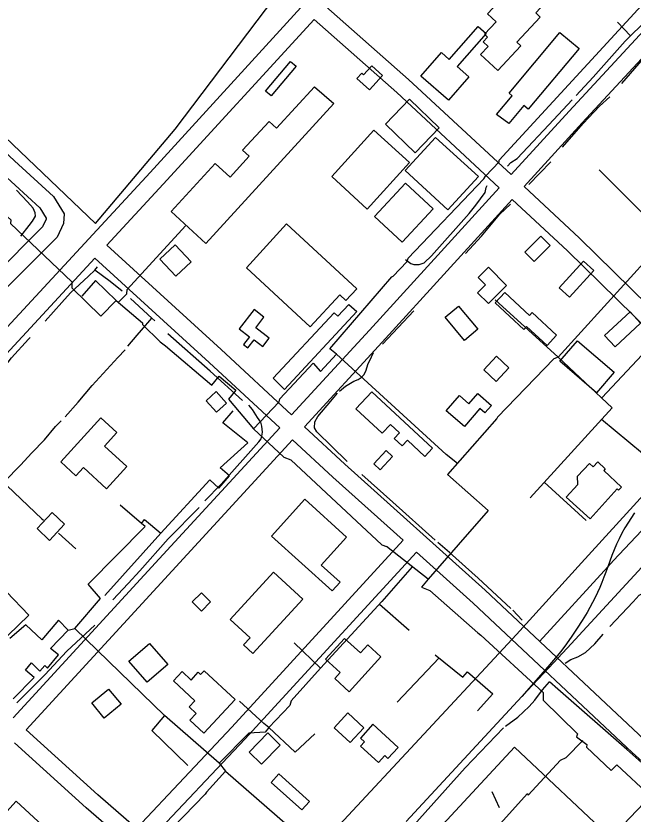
# Model space of a CAD drawing. Extents: x 3355677 to 3393573, y 612928 to 638357.
# Drawn here: x 3383360 to 3384413, y 619180 to 620542 of the extents above; entities that cross this region are included whole.
import ezdxf

# ---------------------------------------------------------------- set-up
doc = ezdxf.new("R2010")
doc.units = 0
for name, color, linetype in [('V-BLDG-OTLN', 7, 'Continuous'), ('V-RAIL-TRAK', 7, 'Continuous'), ('V-ROAD-CNTR', 7, 'Continuous'), ('V-SITE-OTLN', 7, 'Continuous'), ('V-TOPO-SHOR', 7, 'Continuous'), ('V-UTIL-LINE', 7, 'Continuous')]:
    doc.layers.add(name, color=color, linetype=linetype)

msp = doc.modelspace()

# ---------------------------------------------------------------- linework, layer by layer
at = {"layer": 'V-BLDG-OTLN'}
for points in [[(3384164.5, 620546.3), (3384260.6, 620648.9), (3384303.7, 620608.5), (3384246.9, 620547.7), (3384254.7, 620540.3), (3384214.7, 620497.6), (3384221.3, 620491.3), (3384182, 620449.3), (3384152.9, 620476.6), (3384165.5, 620490.1), (3384157.1, 620498), (3384164.7, 620506.1), (3384159.4, 620511.1), (3384179.5, 620532.6)], [(3384097.8, 620398.6), (3384051, 620439.6), (3384086.2, 620479.8), (3384099.4, 620468.2), (3384148.6, 620524.4), (3384162.3, 620512.4), (3384112.9, 620455.9), (3384132.8, 620438.5)], [(3384179.8, 620374.4), (3384206.5, 620406.2), (3384201.4, 620410.5), (3384288.2, 620514), (3384320.9, 620486.6), (3384234.2, 620383.2), (3384226.8, 620389.4), (3384201, 620358.7)], [(3383785.7, 620414.2), (3383828.6, 620464.9), (3383838.3, 620456.7), (3383795.4, 620406)], [(3383941.8, 620435.7), (3383963.2, 620416.2), (3383985.6, 620440.7), (3383967.3, 620457.3), (3383953.2, 620441.8), (3383950, 620444.7)], [(3383902.1, 620393.1), (3383683.9, 620154.2), (3383624.5, 620208.5), (3383699.6, 620290.7), (3383725.2, 620267.3), (3383757.8, 620303), (3383746.7, 620313.2), (3383791.7, 620362.4), (3383804.6, 620350.6), (3383869.4, 620421.6)], [(3383990.5, 620357.6), (3384041.3, 620308.9), (3384082.4, 620351.6), (3384031.7, 620400.4)], [(3383898.7, 620268.3), (3383970.5, 620347.5), (3384031.5, 620292.2), (3383959.4, 620212.6)], [(3384075.9, 620335.2), (3384149, 620268.3), (3384097, 620211.4), (3384023.9, 620278.4)], [(3384071.8, 620213.3), (3384018.8, 620156.3), (3383971.8, 620200.1), (3384024.8, 620257.1)], [(3383821.6, 620187.8), (3383941.7, 620076.9), (3383923, 620056.8), (3383912.7, 620066.3), (3383862.2, 620011.6), (3383753.2, 620112.3)], [(3384255.9, 620166.4), (3384228.6, 620139.1), (3384244.2, 620123.5), (3384271.5, 620150.8)], [(3383631.7, 620151.8), (3383658.8, 620122.7), (3383632.4, 620098.1), (3383605.3, 620127.2)], [(3384310.5, 620104), (3384287.1, 620078.6), (3384304.4, 620062.6), (3384346, 620107.7), (3384328.7, 620123.7)], [(3384166.1, 620113.8), (3384148.6, 620096.2), (3384161.3, 620083.5), (3384147.6, 620069.9), (3384166.1, 620051.3), (3384197.3, 620082.5)], [(3384226.4, 620007.4), (3384177.7, 620052.6), (3384194.2, 620070.3), (3384236.3, 620031.1), (3384241, 620036.2), (3384282.7, 619997.5), (3384266.3, 619979.8), (3384231.1, 620012.5)], [(3383740.8, 620008.4), (3383758.4, 619994.7), (3383748.3, 619981.8), (3383755.8, 619975.9), (3383766.6, 619989.7), (3383781.1, 619978.3), (3383792.1, 619992.4), (3383769.2, 620010.1), (3383783.1, 620028), (3383766.2, 620041.1)], [(3383818.2, 619905), (3383798.8, 619924.2), (3383902.9, 620035.7), (3383909.3, 620029.7), (3383928, 620049.6), (3383941.8, 620037.9)], [(3384125.6, 619988.6), (3384092.5, 620028.1), (3384115.3, 620047.2), (3384148.4, 620007.7)], [(3384364.6, 619997.1), (3384408, 620037.4), (3384425.9, 620018.1), (3384382.5, 619977.8)], [(3384318.3, 619988), (3384380.6, 619934.4), (3384350.5, 619899.3), (3384288.1, 619952.9)], [(3384158.3, 619938.2), (3384179.8, 619961.6), (3384201.2, 619942), (3384179.7, 619918.6)], [(3383684.2, 619885.5), (3383701.8, 619866), (3383719.2, 619881.7), (3383701.7, 619901.2)], [(3383967.2, 619900.8), (3384070.5, 619804.5), (3384057.5, 619790.6), (3384027.9, 619818.2), (3384019, 619808.6), (3384005.5, 619821.2), (3384014.2, 619830.6), (3383998.8, 619845), (3383984.8, 619830), (3383940.1, 619871.7)], [(3384094.3, 619868.3), (3384116.9, 619894.4), (3384132.8, 619880.5), (3384147.9, 619897.9), (3384171.2, 619877.7), (3384160.2, 619865), (3384151.8, 619872.2), (3384125.2, 619841.5)], [(3383436.2, 619781.1), (3383504.7, 619856.3), (3383532, 619831.4), (3383510.9, 619808.3), (3383549.1, 619773.4), (3383514.5, 619735.5), (3383474.9, 619771.6), (3383462, 619757.5)], [(3383970.8, 619777.9), (3383991.7, 619800.5), (3384002.5, 619790.5), (3383981.6, 619767.9)], [(3384386, 619735), (3384339.9, 619684.2), (3384299.2, 619721.1), (3384318.8, 619742.7), (3384318.1, 619756.7), (3384338.9, 619778.6), (3384344.9, 619772.9), (3384352.9, 619781.3), (3384365.7, 619769.1), (3384363.4, 619766.6), (3384393.1, 619738.3), (3384388.1, 619733.1)], [(3383795.9, 619654.7), (3383852.6, 619717.5), (3383924.1, 619652.9), (3383880.9, 619605.1), (3383913.1, 619576.1), (3383899.5, 619561.1)], [(3383395.7, 619667.4), (3383421.5, 619694.8), (3383442.8, 619674.8), (3383417, 619647.3)], [(3383305.1, 619599.2), (3383381.8, 619519.4), (3383292.5, 619433.6), (3383232.3, 619496.3), (3383280, 619542.2), (3383263.6, 619559.3)], [(3383725.3, 619512.4), (3383799.6, 619592.9), (3383849.6, 619546.8), (3383764.1, 619454.2), (3383748.3, 619468.7), (3383759.5, 619480.9)], [(3383660.8, 619542.1), (3383676.4, 619526.5), (3383692, 619542.1), (3383676.4, 619557.7)], [(3383583.6, 619405.2), (3383552.6, 619441.2), (3383587.8, 619471.4), (3383618.8, 619435.4)], [(3383982.6, 619448.7), (3383928.8, 619389), (3383904.1, 619411.2), (3383913.4, 619421.5), (3383888.2, 619444.2), (3383920.3, 619479.8), (3383947.7, 619455.1), (3383960.1, 619468.9)], [(3383734, 619375.6), (3383680.5, 619318.2), (3383656.8, 619340.3), (3383667.4, 619351.7), (3383655.2, 619363.1), (3383665, 619373.6), (3383628.6, 619407.5), (3383643.3, 619423.2), (3383658.7, 619408.9), (3383671, 619422.1), (3383674.9, 619418.5), (3383681.3, 619424.7)], [(3383539.4, 619367.5), (3383510.6, 619343.7), (3383489.1, 619369.7), (3383517.9, 619393.4)], [(3383902.7, 619327.5), (3383930.1, 619302.1), (3383953.6, 619327.5), (3383926.3, 619352.8)], [(3383969.1, 619333.3), (3383947.6, 619309.9), (3383954.8, 619303.4), (3383948, 619296), (3383978.4, 619268.2), (3383989.2, 619279.9), (3383994.7, 619274.9), (3384012.1, 619293.9)], [(3383810.7, 619297.8), (3383778.8, 619265.3), (3383757.7, 619285.9), (3383789.6, 619318.5)], [(3383847.8, 619187.3), (3383795.4, 619234.2), (3383808.4, 619248.8), (3383860.8, 619201.8)], [(3383360.4, 619202), (3383493.8, 619078.4), (3383445.7, 619026.5), (3383454.6, 619018.2), (3383446.8, 619009.8), (3383455.3, 619002), (3383442.2, 618987.8), (3383425.2, 619003.5), (3383396.9, 618972.9), (3383329.1, 619035.6), (3383384.1, 619094.9), (3383374.7, 619103.6), (3383359.1, 619086.8), (3383316.3, 619126.4), (3383331.4, 619142.7), (3383317.4, 619155.7)]]:
    msp.add_lwpolyline(points, close=True, dxfattribs=at)
at = {"layer": 'V-RAIL-TRAK'}
for points in [[(3384223, 619381), (3384269.3, 619429.6), (3384300.9, 619463), (3384475.3, 619652.9), (3384633.5, 619821.6), (3384659.2, 619850), (3384819.6, 620021), (3384987.8, 620203.9), (3385065.6, 620287.6), (3385110.1, 620335.5)], [(3383410.6, 618616.3), (3383543.8, 618762.1), (3383571.2, 618791.5), (3383718.2, 618948.9), (3383736.9, 618969.4), (3383858.4, 619104.1), (3384025.8, 619283.8), (3384213.9, 619486.8), (3384325.2, 619609), (3384449.3, 619744.9), (3384476.3, 619774.5), (3384565.9, 619870.6)], [(3384415.6, 619694), (3384398.8, 619668.6), (3384394, 619659.4), (3384389.4, 619650.1), (3384385, 619640.7), (3384380.9, 619631.2), (3384377, 619621.6), (3384373.3, 619611.9), (3384369.8, 619602.1), (3384366.7, 619593.2), (3384363.4, 619584.3), (3384359.9, 619575.4), (3384356.2, 619566.7), (3384352.4, 619558), (3384348.3, 619549.5), (3384344.1, 619541), (3384339.6, 619532.6), (3384335, 619524.3), (3384326.4, 619510.7), (3384317.6, 619497.2), (3384308.5, 619483.8), (3384299.3, 619470.5), (3384290, 619457.4), (3384267.4, 619431.6), (3384223, 619381), (3384026, 619167.4)]]:
    msp.add_lwpolyline(points, dxfattribs=at)
at = {"layer": 'V-ROAD-CNTR'}
for points in [[(3385010.8, 621140.5), (3384920.2, 621039.8), (3384622.7, 620724.5), (3384304, 620380.1), (3384205, 620271.5)], [(3384861.1, 620933.5), (3384644.6, 620704.1), (3384326.1, 620359.8), (3384227, 620251.1)], [(3382645.3, 620912.2), (3382931.4, 620651), (3383337.1, 620273.1), (3383400.5, 620215), (3383411.3, 620197.4), (3383411.2, 620195.8), (3383405.1, 620182.3), (3383321.7, 620098.6), (3383106.6, 619867.2), (3383004.7, 619741.4), (3382980.6, 619718.1), (3382968.2, 619710.5), (3382958.1, 619710.6), (3382946.5, 619719.2), (3382926.9, 619739.3), (3382655.3, 619986.4), (3382374.7, 620250.2), (3382137.1, 620470)], [(3383888.8, 620558.7), (3384030, 620433.8), (3384205, 620271.5)], [(3383080.1, 620553.5), (3383357.5, 620295.1), (3383423.9, 620234.2), (3383441.9, 620204.8), (3383440.7, 620188.4), (3383430.2, 620165), (3383343.3, 620077.8), (3383129.3, 619847.5), (3383026.8, 619721.1), (3382999.1, 619694.2), (3382976.6, 619680.4), (3382948, 619680.7), (3382926.7, 619696.6), (3382906, 619717.7), (3382635, 619964.4), (3382354.3, 620228.3), (3382116.8, 620447.9)], [(3382611.9, 619214.6), (3382746.5, 619360.1), (3383141.8, 619791.9), (3383588.7, 620275.3), (3383846.2, 620556.6)], [(3383514.6, 620151), (3383610.8, 620255), (3383868.6, 620536.5)], [(3383868.6, 620536.5), (3384009.9, 620411.5), (3384184.8, 620249.3)], [(3384184.8, 620249.3), (3383963, 620005.9), (3383830.3, 619861.5)], [(3384227, 620251.1), (3384321.8, 620163.2), (3384615.3, 619875.4)], [(3384206.8, 620228.9), (3383985.1, 619985.6), (3383852.3, 619841.1)], [(3384206.8, 620228.9), (3384301.1, 620141.5), (3384611.6, 619837.1), (3384667.6, 619782.6), (3384657.6, 619766.7), (3384621, 619716.4), (3384560.5, 619648.7), (3384482.3, 619566.3)], [(3383514.6, 620151), (3383710.1, 619973.1), (3383830.3, 619861.5)], [(3383040.6, 619637), (3383163.9, 619771.6), (3383494.2, 620128.9)], [(3383494.2, 620128.9), (3383689.8, 619951), (3383810, 619839.4)], [(3383810, 619839.4), (3383604.4, 619615.7), (3383355.1, 619344.1)], [(3383852.3, 619841.1), (3383920.9, 619777.4), (3384160.7, 619562.4), (3384431.9, 619307.2), (3384725, 619043.1), (3384979.7, 618806.8), (3385029.5, 618873.1)], [(3384253.4, 619474.9), (3384369.8, 619602.1), (3384379.6, 619612.8), (3384601.3, 619847.6)], [(3383832, 619819), (3383626.5, 619595.4), (3383377.3, 619324)], [(3383832, 619819), (3383900.6, 619755.3), (3384020.8, 619647.5)], [(3383565.8, 619155.6), (3383728.4, 619328.5), (3384020.8, 619647.5)], [(3383588.5, 619136), (3383750.3, 619308.1), (3384043.2, 619627.4)], [(3384043.2, 619627.4), (3384140.4, 619540.3), (3384411.6, 619285.1), (3384704.7, 619021), (3384983.7, 618762.2), (3385038.4, 618835)], [(3383565.8, 619155.6), (3383499.4, 619213.1), (3383377.3, 619324)], [(3383578.3, 619105.2), (3383479.5, 619190.6), (3383357, 619301.9)]]:
    msp.add_lwpolyline(points, dxfattribs=at)
at = {"layer": 'V-SITE-OTLN'}
for p, q in [((3383631.8, 620349.3), (3383821.3, 620599.9)), ((3383294.4, 620380.1), (3383495.5, 620187.9)), ((3383495.5, 620187.9), (3383631.8, 620349.3))]:
    msp.add_line(p, q, dxfattribs=at)
at = {"layer": 'V-TOPO-SHOR'}
for p, q in [((3384386.7, 620531.8), (3384408.8, 620508.3)), ((3384235.3, 620254.7), (3384272.6, 620293.6)), ((3383985.7, 619982.2), (3384038.9, 620039.1)), ((3384223.7, 619510.9), (3384208.1, 619528.1)), ((3384185.2, 619190.9), (3384172.5, 619218.2))]:
    msp.add_line(p, q, dxfattribs=at)
for points in [[(3384316, 620406.4), (3384345, 620438.1), (3384399.4, 620499.2), (3384408.8, 620508.3), (3384412.4, 620511.8), (3384437.3, 620535.7), (3384445.6, 620545.9), (3384450.8, 620559.6), (3384457.9, 620572.8)], [(3384393.9, 620427.1), (3384438.2, 620478.6), (3384466.6, 620508.5)], [(3384198.8, 620286), (3384204.7, 620292), (3384215.4, 620299.2), (3384224.3, 620308.8), (3384269.3, 620356.7), (3384308.9, 620399.2)], [(3384292.7, 620318.7), (3384328.2, 620358.8), (3384356, 620388.2), (3384373.2, 620404.3)], [(3383368.1, 620166.6), (3383382.3, 620184.5), (3383388.2, 620192.3), (3383392.9, 620200.7), (3383392.3, 620206.6), (3383389.3, 620214.4), (3383379.7, 620225), (3383360.5, 620245.1)], [(3384024.7, 620126.6), (3384033.7, 620120.1), (3384039.1, 620118.3), (3384048, 620118.4), (3384056.3, 620120.8), (3384069.3, 620132.8), (3384133.2, 620205.2), (3384145, 620219.6), (3384160.4, 620241.1), (3384162.1, 620249.5), (3384163.9, 620253)], [(3384127.1, 620136.7), (3384154.3, 620166.6), (3384185.6, 620204.3), (3384204, 620221.1)], [(3383409.7, 620021.7), (3383438.1, 620053.4), (3383452.9, 620069.6), (3383483.6, 620098.4), (3383494.3, 620108.6), (3383499, 620113.9)], [(3383541, 620072.5), (3383520.6, 620089.1), (3383494.3, 620108.6)], [(3383596.6, 620022.2), (3383591.6, 620026.8), (3383555.3, 620060.1)], [(3383550.7, 619978.7), (3383566.7, 619997.8), (3383574.3, 620006.2), (3383591.6, 620026.8)], [(3383326.9, 619927.1), (3383352.3, 619958.8), (3383381.3, 619990.6), (3383384.2, 619993.6)], [(3383746.3, 619886.2), (3383691.2, 619935.9), (3383618.8, 619999.7)], [(3383443.6, 619858.3), (3383466.1, 619882.9), (3383489.8, 619911.6), (3383533.5, 619959.5), (3383546, 619972.7)], [(3383911.8, 619902), (3383922.4, 619910.4), (3383936.7, 619918.8), (3383943.8, 619921.9), (3383949.1, 619925.5), (3383953.9, 619930.2), (3383957.4, 619938), (3383960.3, 619947.6), (3383966.8, 619960.7), (3383970.3, 619967.9)], [(3383925, 619781.8), (3383873.5, 619832.7), (3383869.3, 619839.2), (3383869.8, 619849.4), (3383875.1, 619858.9), (3383897, 619884.7), (3383908.8, 619898.4)], [(3383682.4, 619714.9), (3383710.3, 619743.1), (3383774.1, 619815.5), (3383778.3, 619820.3), (3383779.4, 619825.1), (3383780.6, 619832.2), (3383779.3, 619842.3), (3383777.5, 619848.9), (3383772.1, 619857.2), (3383763.7, 619870.8), (3383757.1, 619877.9)], [(3383333, 619739.2), (3383357.9, 619766.1), (3383367.3, 619775.7), (3383386.9, 619796.7), (3383408.2, 619818.8), (3383427.1, 619841.6), (3383437.1, 619851.2)], [(3384075.2, 619647.6), (3384002.8, 619712.6), (3383950.1, 619759.9)], [(3384373.2, 619500.5), (3384413.5, 619542.4), (3384423.5, 619553.8), (3384433, 619558.6), (3384444.9, 619561.7), (3384453.2, 619565.3), (3384462.1, 619572.5), (3384483.4, 619600.6), (3384556.2, 619676.6), (3384619.5, 619746.7), (3384633.7, 619759.9), (3384637.8, 619763.5)], [(3383525.1, 619545.5), (3383551.1, 619573.6), (3383571.2, 619595.2), (3383619.7, 619649.6), (3383672.4, 619703.5)], [(3384204.5, 619531), (3384148.9, 619582.5), (3384099.8, 619626.3), (3384080, 619643.4)], [(3383361.2, 619370), (3383409.1, 619418), (3383446.4, 619458.1), (3383494.4, 619502.4)], [(3384297.4, 619437.5), (3384306.9, 619444.1), (3384318.8, 619448.4), (3384331.8, 619455.6), (3384347.8, 619470.6), (3384362, 619487.3)], [(3384195.6, 619330.3), (3384216.4, 619345.3), (3384235.9, 619363.9), (3384245.4, 619374.7), (3384258.4, 619392), (3384270.2, 619405.8)], [(3384474.3, 619226.3), (3384402.5, 619290.1), (3384284.6, 619393), (3384270.2, 619405.8)], [(3383456.7, 618536.4), (3383515.3, 618602.2), (3383585.7, 618680), (3383677.4, 618774.1), (3383780.3, 618885.4), (3383875.6, 618989), (3384004.6, 619123.2), (3384126.4, 619259.1), (3384192.1, 619327.3)]]:
    msp.add_lwpolyline(points, dxfattribs=at)
at = {"layer": 'V-UTIL-LINE'}
for p, q in [((3384470.6, 620164.2), (3384355.3, 620279.8)), ((3384285.2, 619960.1), (3384177.5, 620057.7)), ((3384261.5, 619746.5), (3384333.3, 619681.1)), ((3383432.1, 619659.3), (3383462, 619632.8)), ((3383980.1, 619538.6), (3384031.2, 619493.9)), ((3383460.3, 619496.6), (3383613.4, 619348.5)), ((3384082, 619446.7), (3384010.5, 619370.9)), ((3383717.5, 619253.4), (3383823.3, 619161.2))]:
    msp.add_line(p, q, dxfattribs=at)
for points in [[(3383530.9, 620056.8), (3383575.8, 620018.6), (3383575.8, 620015.5), (3383605.8, 619985.9), (3383615.2, 619979.6), (3383694.1, 619911.9), (3383706.5, 619927.6), (3383734.9, 619903.5), (3383722.5, 619888.5), (3383765.1, 619837.8), (3383808.8, 619883.5), (3383810.3, 619889), (3383867.2, 619949.8), (3383879.8, 619935.7), (3383907.1, 619964.9), (3383895.3, 619974.3), (3384001.2, 620097.2), (3384003.6, 620098), (3384026.9, 620122.5), (3384029.3, 620128.8), (3384158.6, 620264.5), (3384161, 620269.2), (3384184.3, 620293.6), (3384184.3, 620296), (3384552.9, 620696.6)], [(3382918.3, 620588.8), (3383038.1, 620478.9), (3383062.3, 620505.7), (3383091.4, 620482.4), (3383066.5, 620453.2), (3383137.5, 620387.7), (3383157, 620409), (3383168, 620398.9), (3383150.1, 620376.1), (3383277.1, 620259.2), (3383303.6, 620288.3), (3383334.3, 620261.9), (3383307.1, 620233.5), (3383351.2, 620194.5), (3383350.5, 620188.2), (3383455.4, 620088.5), (3383455.4, 620078.3), (3383504.4, 620029.9), (3383530.9, 620056.8), (3383495.4, 620091.1), (3383472, 620064.3)], [(3384751.8, 620481.4), (3384605.4, 620315), (3384492.4, 620185.7), (3384481.5, 620176.2), (3384285.2, 619960.1), (3384377.5, 619873.6), (3384237.2, 619719.8)], [(3383534.6, 620053.6), (3383548.9, 620067.9), (3383549.8, 620075.5), (3383649.2, 620184.1)], [(3384113.2, 619778.7), (3384094.2, 619793.8), (3383907.1, 619964.9)], [(3384285.2, 619960.1), (3384278.1, 619957), (3384181.5, 619857.5), (3384180.7, 619855.2), (3384096.6, 619759.8), (3384166, 619698.2), (3384063.1, 619580.8), (3383992.2, 619636.8)], [(3384359.4, 619853.9), (3384452.5, 619776.8), (3384535.1, 619863.6), (3384428.6, 619964.1), (3384359.6, 619890.4)], [(3383607.2, 619659.3), (3383690.8, 619750.4), (3383706.1, 619736.5), (3383724.1, 619757.6), (3383708.2, 619771), (3383755.3, 619813.9), (3383713, 619848.1), (3383730.4, 619868.1)], [(3383765.1, 619837.8), (3383816.8, 619789), (3383829.1, 619785), (3383984.3, 619639.8), (3383992.2, 619636.8)], [(3383331.7, 619786.6), (3383338.8, 619780.3), (3383320.1, 619763), (3383403.7, 619684.2), (3383406.8, 619681.9)], [(3383448.6, 619494.2), (3383460.3, 619496.6), (3383503.8, 619548.3), (3383483.2, 619572.7), (3383580.2, 619670.9), (3383573.8, 619676.1), (3383537.9, 619707.4)], [(3383573.8, 619676.1), (3383579, 619683.1), (3383607.2, 619659.3), (3383511.4, 619553)], [(3384036.2, 619602), (3383984, 619542.9), (3383879.6, 619429.3), (3383834.7, 619472.2)], [(3384063.1, 619580.8), (3384052.1, 619567.2), (3384066.2, 619561.5), (3384148.4, 619489.5), (3384153.1, 619485.5), (3384259.5, 619387.3), (3384259.6, 619374.5), (3384318.3, 619317), (3384316.6, 619311.7), (3384334.2, 619299), (3384333.7, 619294.3), (3384376, 619254.2), (3384385.3, 619264.2), (3384442.9, 619210.8), (3384397, 619162), (3384436.4, 619124.3)], [(3383355.2, 619376.8), (3383391.1, 619413), (3383376.1, 619425.5), (3383386.2, 619438.1), (3383400.4, 619424.1), (3383409, 619433.5), (3383413.7, 619428.9), (3383432.4, 619451.7), (3383419, 619462.6), (3383448.6, 619494.2), (3383432.1, 619511.3), (3383404, 619477.4), (3383376.4, 619503.2), (3383349.1, 619479.5)], [(3384075.3, 619452.1), (3384122.3, 619413.8), (3384130.4, 619422.6), (3384173.9, 619385.5), (3384147.8, 619356.1)], [(3383879.6, 619429.3), (3383829.8, 619373.3), (3383827.5, 619365.5), (3383791.6, 619327.6), (3383836.6, 619285.5), (3383870.1, 619317.1)], [(3383791.6, 619327.6), (3383782.9, 619334.6), (3383741.1, 619372.8)], [(3383791.6, 619327.6), (3383785.4, 619319.7), (3383757.2, 619318), (3383706.5, 619266.7), (3383613.4, 619348.5), (3383591.6, 619322.5), (3383653.2, 619263.2)], [(3384188.4, 618723.9), (3384239.4, 618776.1), (3384174.6, 618836.6), (3384182.3, 618847.4), (3384176.9, 618853.3), (3384168.6, 618844.9), (3384101.9, 618904.2), (3384109, 618915), (3384101.8, 618922.1), (3384094.7, 618912.5), (3384022.1, 618980.7), (3384233.2, 619215.4), (3384233.8, 619212.4), (3384289, 619271.8), (3384299.1, 619276.7), (3384327.5, 619305.5)], [(3384376.3, 619138.6), (3384210.6, 619294.2), (3383944.1, 619006.3)], [(3383706.5, 619266.7), (3383717.5, 619253.4), (3383684.8, 619217.2), (3383682.5, 619214), (3383609.2, 619138.3), (3383654.2, 619096.2), (3383644.8, 619090.6), (3383611.3, 619054.4), (3383607.4, 619048.1), (3383559.9, 618999.2), (3383658.4, 618911.9)]]:
    msp.add_lwpolyline(points, dxfattribs=at)

doc.saveas('drawing.dxf')
